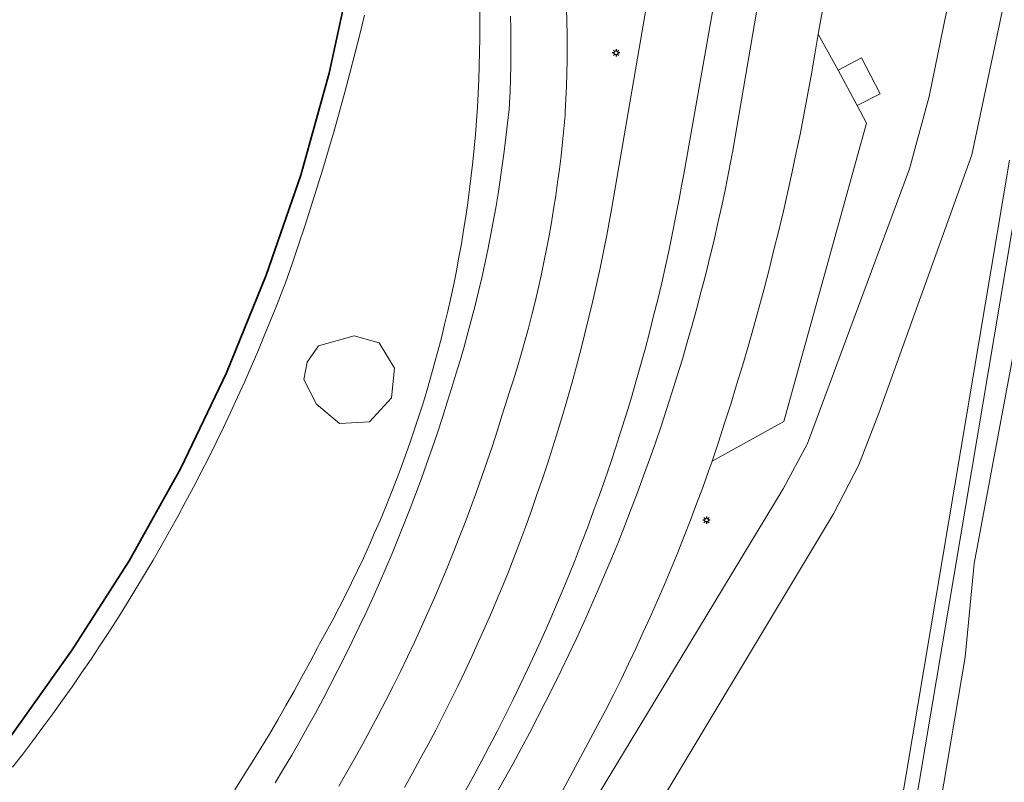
# Model space of a CAD drawing. Header units: metres. Extents: x 152610 to 160096, y 456114 to 462495.
# Tile 338 of 656: x 157749 to 157801, y 459833 to 459873. Entities that reach past the tile are written whole.
import ezdxf

# ---------------------------------------------------------------- set-up
doc = ezdxf.new("R2010")
doc.units = ezdxf.units.M
doc.header["$LTSCALE"] = 0.5
doc.layers.get('0').update_dxf_attribs({"linetype": 'CONTINUOUS'})
for name, color, linetype, lineweight in [('B-PV-GK-BESCHOEIING-G', 251, 'GK-BESCHOEIING-SO', 18), ('B-PV-GR-BEPLANTING_CULTUUR_HEESTERS-GV', 251, 'CONTINUOUS', 18), ('B-PV-IE-MEUBILAIR-S', 251, 'CONTINUOUS', 25), ('B-PV-OG-BEBOUWING-GV', 6, 'CONTINUOUS', 35), ('B-PV-OG-TERREIN_BEGROEID-GV', 251, 'CONTINUOUS', 18), ('B-PV-OG-WATER_SLOOT-GV', 251, 'CONTINUOUS', 18), ('B-PV-VH-GESLOTENVERHARDING_ASFALT-GV', 251, 'CONTINUOUS', 18), ('B-PV-VH-OPENVERHARDING_BETONSTRAATSTEEN-GV', 251, 'CONTINUOUS', 18), ('B-PV-VH-OPENVERHARDING_TEGEL-GV', 251, 'CONTINUOUS', 18)]:
    doc.layers.add(name, color=color, linetype=linetype, lineweight=lineweight)
doc.linetypes.add('GK-BESCHOEIING-SO', pattern='A,18,-3,[1,NLCS.SHX,S=0.6,R=0,X=0,Y=0],-3', length=24)

# ---------------------------------------------------------------- blocks, each defined once
blk = doc.blocks.new('SIE-MEUBILAIR_PAAL_LICHTMAST-SO')
for points in [[(-0.62, 0), (-1, 0)], [(-0.71, 0.71), (-0.44, 0.44)], [(0, 1), (0, 0.62)], [(0.44, 0.44), (0.71, 0.71)], [(1, 0), (0.62, 0)], [(-0.71, -0.71), (-0.44, -0.44)], [(0, -0.62), (0, -1)], [(0.44, -0.44), (0.71, -0.71)]]:
    blk.add_lwpolyline(points)
blk.add_circle((0, 0), 0.5)

msp = doc.modelspace()

# ---------------------------------------------------------------- linework, layer by layer
at = {"layer": 'B-PV-GK-BESCHOEIING-G', "flags": 128}
msp.add_lwpolyline([(157621.543, 459766.067), (157631.048, 459764.67), (157642.392, 459762.921), (157651.111, 459761.466), (157658.881, 459760.528), (157670.486, 459759.043), (157671.519, 459758.901), (157672.555, 459758.776), (157673.593, 459758.666), (157674.632, 459758.573), (157675.673, 459758.495), (157676.714, 459758.433), (157677.757, 459758.387), (157678.8, 459758.357), (157679.843, 459758.343), (157680.886, 459758.346), (157681.93, 459758.364), (157682.972, 459758.398), (157684.015, 459758.448), (157685.056, 459758.514), (157686.096, 459758.596), (157686.593, 459758.641), (157691.469, 459758.993), (157692.877, 459759.131), (157694.284, 459759.284), (157695.689, 459759.454), (157697.091, 459759.64), (157698.492, 459759.841), (157699.891, 459760.058), (157701.286, 459760.291), (157702.679, 459760.54), (157704.07, 459760.805), (157705.457, 459761.085), (157706.84, 459761.381), (157708.221, 459761.692), (157709.598, 459762.019), (157710.971, 459762.362), (157712.34, 459762.72), (157713.705, 459763.094), (157715.065, 459763.483), (157716.421, 459763.887), (157717.773, 459764.307), (157719.119, 459764.741), (157720.461, 459765.192), (157721.797, 459765.657), (157723.128, 459766.137), (157724.454, 459766.632), (157725.774, 459767.143), (157727.088, 459767.668), (157728.396, 459768.208), (157729.698, 459768.763), (157730.993, 459769.332), (157732.282, 459769.916), (157733.504, 459770.486), (157734.605, 459771.021), (157735.7, 459771.57), (157736.787, 459772.134), (157737.867, 459772.711), (157738.939, 459773.303), (157740.003, 459773.908), (157741.06, 459774.528), (157742.108, 459775.161), (157743.147, 459775.808), (157744.179, 459776.468), (157745.201, 459777.142), (157746.215, 459777.829), (157746.665, 459778.14), (157751.466, 459781.377), (157754.544, 459783.551), (157759.862, 459787.893), (157767.004, 459793.665), (157769.663, 459795.836), (157771.592, 459797.477), (157772.996, 459799.061), (157773.88, 459800.012), (157774.034, 459800.485), (157774.439, 459802.482), (157774.677, 459804.995), (157775.837, 459806.35), (157777.24, 459806.647), (157777.583, 459806.728), (157777.923, 459806.824), (157778.259, 459806.935), (157778.589, 459807.061), (157778.912, 459807.202), (157779.229, 459807.358), (157779.539, 459807.528), (157779.841, 459807.712), (157780.134, 459807.909), (157780.418, 459808.119), (157780.692, 459808.342), (157780.955, 459808.577), (157781.208, 459808.824), (157781.314, 459808.934), (157784.487, 459812.368), (157787.194, 459815.116), (157791.103, 459818.503), (157792.459, 459819.51), (157792.799, 459819.78), (157793.128, 459820.063), (157793.447, 459820.358), (157793.755, 459820.664), (157794.051, 459820.982), (157794.335, 459821.31), (157794.607, 459821.648), (157794.867, 459821.996), (157795.113, 459822.354), (157795.346, 459822.72), (157795.565, 459823.095), (157795.771, 459823.477), (157795.962, 459823.867), (157796.139, 459824.263), (157796.301, 459824.666), (157796.448, 459825.075), (157796.558, 459825.416), (157797.833, 459830.252), (157799.338, 459839.181), (157799.825, 459844.168), (157802.799, 459860.033), (157803.904, 459866.493), (157803.979, 459866.989), (157804.069, 459867.481), (157804.175, 459867.97), (157804.297, 459868.456), (157804.434, 459868.938), (157804.586, 459869.415), (157804.754, 459869.886), (157804.937, 459870.353), (157805.134, 459870.813), (157805.346, 459871.266), (157805.572, 459871.713), (157805.813, 459872.152), (157806.068, 459872.583), (157806.336, 459873.006), (157806.617, 459873.42), (157806.912, 459873.825), (157807.219, 459874.22), (157807.539, 459874.606), (157807.871, 459874.981), (157808.215, 459875.345), (157808.57, 459875.697), (157808.936, 459876.039), (157809.313, 459876.368), (157809.701, 459876.686), (157810.098, 459876.99), (157810.505, 459877.282), (157810.921, 459877.561), (157811.345, 459877.826), (157811.528, 459877.935), (157812.002, 459878.151), (157812.482, 459878.352), (157812.968, 459878.539), (157813.459, 459878.711), (157813.956, 459878.868), (157814.457, 459879.009), (157814.963, 459879.135), (157815.472, 459879.245), (157815.984, 459879.339), (157816.499, 459879.418), (157817.015, 459879.481), (157817.534, 459879.528), (157818.02, 459879.558), (157818.905, 459879.593), (157819.791, 459879.612), (157820.676, 459879.615), (157821.562, 459879.603), (157822.447, 459879.574), (157823.332, 459879.529), (157824.216, 459879.468), (157825.098, 459879.392), (157825.979, 459879.299), (157826.858, 459879.191), (157827.735, 459879.066), (157828.61, 459878.926), (157829.482, 459878.77), (157829.829, 459878.703), (157847.691, 459875.272), (157865.972, 459871.844), (157882.201, 459869.24), (157907.939, 459864.663), (157948.65, 459857.262), (157954.27, 459856.255), (157958.365, 459855.867), (157961.463, 459855.418), (157965.353, 459854.346), (157975.192, 459850.435), (157981.133, 459848.696), (157981.85, 459848.478), (157982.571, 459848.275), (157983.296, 459848.088), (157984.025, 459847.916), (157984.758, 459847.76), (157985.493, 459847.62), (157986.232, 459847.495), (157986.973, 459847.386), (157987.716, 459847.293), (157988.461, 459847.216), (157989.208, 459847.155), (157989.956, 459847.109), (157990.704, 459847.08), (157991.453, 459847.067), (157992.202, 459847.07), (157992.951, 459847.088), (157993.699, 459847.123), (157994.416, 459847.171), (157998.714, 459847.624), (158000, 459847.633), (158009.32, 459846.378), (158022.876, 459843.827), (158034.469, 459841.861), (158044.977, 459839.819), (158047.253, 459839.446), (158053.831, 459839.622), (158055.86, 459839.703), (158056.805, 459839.603), (158057.541, 459839.502), (158058.277, 459839.296), (158059.083, 459838.951), (158060.206, 459838.327), (158060.828, 459837.754), (158066.888, 459832.17), (158069.422, 459829.419), (158073.654, 459823.494), (158074.393, 459822.728), (158079.172, 459818.975), (158081.949, 459816.68), (158083.317, 459816.023), (158088.641, 459814.932), (158095.297, 459813.674), (158095.505, 459813.573), (158095.706, 459813.458), (158095.899, 459813.33), (158096.082, 459813.188), (158096.255, 459813.034), (158096.418, 459812.869), (158096.568, 459812.693), (158096.706, 459812.507), (158096.83, 459812.312), (158096.941, 459812.108), (158097.038, 459811.898), (158097.12, 459811.681), (158097.186, 459811.459), (158097.237, 459811.234), (158097.273, 459811.005), (158097.293, 459810.774), (158097.296, 459810.542), (158097.284, 459810.311), (158097.255, 459810.081), (158097.211, 459809.854), (158097.207, 459809.835)], dxfattribs=at)
at = {"layer": 'B-PV-GR-BEPLANTING_CULTUUR_HEESTERS-GV', "flags": 128}
msp.add_lwpolyline([(157768.102, 459855.923), (157766.758, 459856.303), (157764.862, 459855.776), (157764.263, 459854.891), (157764.086, 459853.977), (157764.755, 459852.663), (157765.98, 459851.629), (157767.583, 459851.713), (157768.753, 459853.005), (157768.92, 459854.575)], close=True, dxfattribs=at)
at = {"layer": 'B-PV-OG-BEBOUWING-GV', "flags": 128}
msp.add_lwpolyline([(157718.907, 459809.236), (157723.746, 459812.144), (157727.761, 459814.889), (157728.399, 459815.325), (157732.82, 459818.818), (157737.072, 459822.514), (157737.566, 459822.99), (157741.138, 459826.431), (157744.925, 459830.607), (157748.464, 459834.97), (157751.738, 459839.563), (157754.765, 459844.314), (157757.529, 459849.242), (157759.961, 459854.321), (157762.071, 459859.539), (157763.921, 459864.871), (157765.436, 459870.293), (157766.625, 459875.815)], dxfattribs=at)
at = {"layer": 'B-PV-OG-TERREIN_BEGROEID-GV', "flags": 128}
for points in [[(157776.506, 459826.443), (157789.634, 459848.152), (157790.943, 459850.558), (157796.385, 459865.202), (157797.427, 459869.062), (157800.034, 459881.822)], [(157802.52, 459879.307), (157799.698, 459865.954), (157794.748, 459852.175), (157793.667, 459849.434), (157792.318, 459846.815), (157781.245, 459828.381)], [(157769.444, 459832.227), (157769.872, 459832.988), (157770.292, 459833.753), (157770.705, 459834.522), (157771.112, 459835.294), (157771.511, 459836.07), (157771.903, 459836.85), (157772.288, 459837.633), (157772.666, 459838.42), (157773.037, 459839.21), (157773.4, 459840.004), (157773.756, 459840.801), (157774.105, 459841.601), (157774.446, 459842.404), (157774.616, 459842.812), (157774.951, 459843.643), (157775.278, 459844.477), (157775.598, 459845.314), (157775.911, 459846.153), (157776.216, 459846.996), (157776.513, 459847.841), (157776.803, 459848.688), (157777.085, 459849.538), (157777.36, 459850.391), (157777.627, 459851.246), (157777.887, 459852.104), (157778.139, 459852.964), (157778.383, 459853.826), (157778.619, 459854.69), (157778.848, 459855.556), (157779.069, 459856.424), (157779.282, 459857.294), (157779.487, 459858.166), (157779.685, 459859.04), (157779.874, 459859.916), (157780.056, 459860.793), (157780.231, 459861.672), (157780.397, 459862.552), (157780.464, 459862.921), (157783.173, 459878.667)], [(157792.591, 459878.344), (157791.513, 459872.373), (157792.567, 459870.453), (157793.82, 459871.123), (157794.808, 459869.206), (157793.591, 459868.583), (157794.087, 459867.636), (157789.676, 459851.731), (157785.85, 459849.62), (157785.663, 459849.089), (157785.348, 459848.218), (157785.026, 459847.349), (157784.697, 459846.483), (157784.36, 459845.62), (157784.015, 459844.76), (157783.663, 459843.903), (157783.304, 459843.049), (157782.938, 459842.198), (157782.564, 459841.35), (157782.183, 459840.506), (157781.794, 459839.665), (157781.398, 459838.827), (157780.995, 459837.993), (157780.585, 459837.162), (157780.168, 459836.335), (157776.955, 459830.328)], [(157767.319, 459873.399), (157767.069, 459872.367), (157766.81, 459871.335), (157766.543, 459870.307), (157766.269, 459869.28), (157765.987, 459868.255), (157765.698, 459867.232), (157765.4, 459866.212), (157765.095, 459865.193), (157764.782, 459864.177), (157764.462, 459863.164), (157764.134, 459862.153), (157763.799, 459861.144), (157763.456, 459860.138), (157763.105, 459859.135), (157762.966, 459858.771), (157762.643, 459857.942), (157762.313, 459857.116), (157761.975, 459856.293), (157761.63, 459855.472), (157761.278, 459854.655), (157760.918, 459853.841), (157760.552, 459853.031), (157760.177, 459852.224), (157759.796, 459851.42), (157759.407, 459850.619), (157759.011, 459849.823), (157758.608, 459849.029), (157758.198, 459848.24), (157757.781, 459847.454), (157757.356, 459846.672), (157756.925, 459845.894), (157756.487, 459845.119), (157756.041, 459844.349), (157755.589, 459843.582), (157755.13, 459842.82), (157754.665, 459842.062), (157754.192, 459841.308), (157753.712, 459840.559), (157753.226, 459839.813), (157752.734, 459839.073), (157752.234, 459838.336), (157751.728, 459837.604), (157751.216, 459836.877), (157750.696, 459836.155), (157750.171, 459835.437), (157749.639, 459834.723), (157749.1, 459834.015), (157748.556, 459833.312)], [(157760.398, 459832.106), (157760.87, 459832.843), (157761.335, 459833.585), (157761.794, 459834.331), (157762.246, 459835.081), (157762.691, 459835.835), (157763.129, 459836.593), (157763.56, 459837.356), (157763.984, 459838.122), (157764.402, 459838.892), (157764.812, 459839.665), (157764.926, 459839.884), (157765.28, 459840.526), (157765.628, 459841.172), (157765.968, 459841.822), (157766.301, 459842.475), (157766.627, 459843.132), (157766.945, 459843.793), (157767.257, 459844.457), (157767.561, 459845.124), (157767.858, 459845.794), (157768.148, 459846.468), (157768.43, 459847.145), (157768.705, 459847.825), (157768.972, 459848.508), (157769.232, 459849.194), (157769.485, 459849.882), (157769.73, 459850.573), (157769.967, 459851.267), (157770.197, 459851.964), (157770.419, 459852.663), (157770.633, 459853.364), (157770.84, 459854.068), (157771.04, 459854.773), (157771.231, 459855.481), (157771.415, 459856.191), (157771.591, 459856.903), (157771.759, 459857.617), (157771.919, 459858.333), (157772.072, 459859.05), (157772.217, 459859.769), (157772.354, 459860.489), (157772.483, 459861.211), (157772.604, 459861.935), (157772.717, 459862.659), (157772.823, 459863.385), (157772.92, 459864.112), (157773.01, 459864.84), (157773.091, 459865.569), (157773.165, 459866.298), (157773.23, 459867.029), (157773.288, 459867.76), (157773.338, 459868.492), (157773.379, 459869.224), (157773.413, 459869.956), (157773.439, 459870.689), (157773.457, 459871.422), (157773.466, 459872.156), (157773.468, 459872.889), (157773.462, 459873.622)], [(157778.082, 459873.742), (157778.103, 459873.054), (157778.116, 459872.366), (157778.121, 459871.678), (157778.117, 459870.989), (157778.106, 459870.301), (157778.087, 459869.613), (157778.059, 459868.925), (157778.024, 459868.238), (157778.009, 459868.048), (157777.946, 459867.331), (157777.875, 459866.615), (157777.797, 459865.9), (157777.71, 459865.186), (157777.616, 459864.473), (157777.513, 459863.761), (157777.403, 459863.05), (157777.285, 459862.34), (157777.159, 459861.632), (157777.025, 459860.925), (157776.883, 459860.22), (157776.733, 459859.516), (157776.576, 459858.814), (157776.41, 459858.114), (157776.237, 459857.415), (157776.056, 459856.719), (157775.868, 459856.025), (157775.672, 459855.332), (157775.468, 459854.643), (157775.256, 459853.955), (157775.037, 459853.27), (157774.81, 459852.587), (157774.66, 459852.097), (157774.401, 459851.269), (157774.134, 459850.444), (157773.859, 459849.622), (157773.577, 459848.802), (157773.287, 459847.984), (157772.99, 459847.17), (157772.685, 459846.358), (157772.372, 459845.549), (157772.053, 459844.743), (157771.726, 459843.94), (157771.391, 459843.14), (157771.049, 459842.343), (157770.7, 459841.549), (157770.343, 459840.759), (157769.979, 459839.972), (157769.608, 459839.188), (157769.23, 459838.408), (157768.844, 459837.631), (157768.452, 459836.858), (157768.052, 459836.088), (157767.645, 459835.322), (157767.231, 459834.56), (157766.81, 459833.802), (157766.382, 459833.048), (157765.948, 459832.298)], [(157801.707, 459865.658), (157795.226, 459827.113)], [(157795.226, 459827.113), (157801.707, 459865.658)], [(157795.968, 459827.006), (157802.448, 459865.539)], [(157802.448, 459865.539), (157795.968, 459827.006)], [(157797.833, 459830.252), (157799.338, 459839.181), (157799.825, 459844.168), (157802.799, 459860.033)]]:
    msp.add_lwpolyline(points, dxfattribs=at)
msp.add_lwpolyline([(157766.758, 459856.303), (157768.102, 459855.923), (157768.92, 459854.575), (157768.753, 459853.005), (157767.583, 459851.713), (157765.98, 459851.629), (157764.755, 459852.663), (157764.086, 459853.977), (157764.263, 459854.891), (157764.862, 459855.776)], close=True, dxfattribs=at)
at = {"layer": 'B-PV-OG-WATER_SLOOT-GV', "flags": 128}
msp.add_lwpolyline([(157802.799, 459860.033), (157799.825, 459844.168), (157799.338, 459839.181), (157797.833, 459830.252)], dxfattribs=at)
at = {"layer": 'B-PV-VH-GESLOTENVERHARDING_ASFALT-GV', "flags": 128}
for points in [[(157772.682, 459832.039), (157773.123, 459832.836), (157773.557, 459833.637), (157773.984, 459834.442), (157774.403, 459835.25), (157774.816, 459836.062), (157775.221, 459836.877), (157775.62, 459837.696), (157776.011, 459838.519), (157776.394, 459839.345), (157776.771, 459840.174), (157777.14, 459841.006), (157777.502, 459841.842), (157777.857, 459842.681), (157778.204, 459843.523), (157778.544, 459844.368), (157778.876, 459845.216), (157779.201, 459846.067), (157779.518, 459846.92), (157779.828, 459847.777), (157780.13, 459848.636), (157780.425, 459849.497), (157780.712, 459850.362), (157780.992, 459851.228), (157781.264, 459852.098), (157781.528, 459852.969), (157781.785, 459853.843), (157782.034, 459854.719), (157782.275, 459855.597), (157782.509, 459856.477), (157782.735, 459857.36), (157782.953, 459858.244), (157783.163, 459859.13), (157783.366, 459860.018), (157783.56, 459860.908), (157783.747, 459861.799), (157783.926, 459862.692), (157784.097, 459863.587), (157784.261, 459864.482), (157784.338, 459864.923), (157787.892, 459885.057)], [(157790.124, 459884.689), (157786.942, 459866.074), (157786.927, 459865.995), (157786.748, 459865.074), (157786.561, 459864.155), (157786.366, 459863.237), (157786.164, 459862.321), (157785.953, 459861.407), (157785.735, 459860.495), (157785.509, 459859.584), (157785.276, 459858.676), (157785.034, 459857.77), (157784.785, 459856.865), (157784.528, 459855.963), (157784.264, 459855.063), (157783.992, 459854.166), (157783.712, 459853.271), (157783.424, 459852.378), (157783.129, 459851.487), (157782.827, 459850.6), (157782.516, 459849.714), (157782.199, 459848.832), (157781.874, 459847.952), (157781.541, 459847.075), (157781.201, 459846.201), (157780.853, 459845.33), (157780.498, 459844.462), (157780.135, 459843.596), (157779.766, 459842.734), (157779.388, 459841.876), (157779.004, 459841.02), (157778.612, 459840.168), (157778.213, 459839.319), (157777.807, 459838.473), (157777.393, 459837.631), (157776.973, 459836.793), (157776.545, 459835.958), (157776.11, 459835.127), (157775.668, 459834.3), (157775.219, 459833.476), (157774.763, 459832.657), (157774.301, 459831.841)], [(157783.173, 459878.667), (157780.464, 459862.921), (157780.397, 459862.552), (157780.231, 459861.672), (157780.056, 459860.793), (157779.874, 459859.916), (157779.685, 459859.04), (157779.487, 459858.166), (157779.282, 459857.294), (157779.069, 459856.424), (157778.848, 459855.556), (157778.619, 459854.69), (157778.383, 459853.826), (157778.139, 459852.964), (157777.887, 459852.104), (157777.627, 459851.246), (157777.36, 459850.391), (157777.085, 459849.538), (157776.803, 459848.688), (157776.513, 459847.841), (157776.216, 459846.996), (157775.911, 459846.153), (157775.598, 459845.314), (157775.278, 459844.477), (157774.951, 459843.643), (157774.616, 459842.812), (157774.446, 459842.404), (157774.105, 459841.601), (157773.756, 459840.801), (157773.4, 459840.004), (157773.037, 459839.21), (157772.666, 459838.42), (157772.288, 459837.633), (157771.903, 459836.85), (157771.511, 459836.07), (157771.112, 459835.294), (157770.705, 459834.522), (157770.292, 459833.753), (157769.872, 459832.988), (157769.444, 459832.227)], [(157776.955, 459830.328), (157780.168, 459836.335), (157780.585, 459837.162), (157780.995, 459837.993), (157781.398, 459838.827), (157781.794, 459839.665), (157782.183, 459840.506), (157782.564, 459841.35), (157782.938, 459842.198), (157783.304, 459843.049), (157783.663, 459843.903), (157784.015, 459844.76), (157784.36, 459845.62), (157784.697, 459846.483), (157785.026, 459847.349), (157785.348, 459848.218), (157785.663, 459849.089), (157785.85, 459849.62), (157786.188, 459850.632), (157786.519, 459851.646), (157786.842, 459852.663), (157787.158, 459853.683), (157787.466, 459854.704), (157787.766, 459855.728), (157788.058, 459856.754), (157788.343, 459857.782), (157788.62, 459858.813), (157788.889, 459859.845), (157789.151, 459860.88), (157789.405, 459861.916), (157789.651, 459862.954), (157789.889, 459863.994), (157790.119, 459865.036), (157790.342, 459866.079), (157790.557, 459867.124), (157790.764, 459868.171), (157790.963, 459869.22), (157791.154, 459870.269), (157791.337, 459871.32), (157791.513, 459872.373), (157792.591, 459878.344)], [(157775.093, 459873.335), (157775.112, 459872.67), (157775.122, 459872.005), (157775.124, 459871.34), (157775.118, 459870.675), (157775.104, 459870.01), (157775.082, 459869.345), (157775.052, 459868.681), (157775.024, 459868.388), (157774.946, 459867.632), (157774.86, 459866.878), (157774.766, 459866.124), (157774.664, 459865.372), (157774.554, 459864.62), (157774.437, 459863.87), (157774.311, 459863.121), (157774.178, 459862.374), (157774.036, 459861.628), (157773.887, 459860.883), (157773.73, 459860.14), (157773.566, 459859.399), (157773.393, 459858.66), (157773.213, 459857.922), (157773.024, 459857.186), (157772.828, 459856.453), (157772.625, 459855.721), (157772.414, 459854.992), (157772.195, 459854.265), (157771.968, 459853.54), (157771.729, 459852.764), (157771.469, 459851.946), (157771.201, 459851.131), (157770.925, 459850.318), (157770.642, 459849.508), (157770.352, 459848.701), (157770.054, 459847.896), (157769.748, 459847.094), (157769.435, 459846.295), (157769.115, 459845.499), (157768.787, 459844.705), (157768.452, 459843.916), (157768.109, 459843.129), (157767.759, 459842.345), (157767.402, 459841.565), (157767.038, 459840.788), (157766.666, 459840.014), (157766.287, 459839.244), (157765.901, 459838.478), (157765.508, 459837.715), (157765.108, 459836.956), (157764.7, 459836.2), (157764.286, 459835.449), (157763.865, 459834.701), (157763.437, 459833.957), (157763.001, 459833.218), (157762.559, 459832.482)], [(157765.948, 459832.298), (157766.382, 459833.048), (157766.81, 459833.802), (157767.231, 459834.56), (157767.645, 459835.322), (157768.052, 459836.088), (157768.452, 459836.858), (157768.844, 459837.631), (157769.23, 459838.408), (157769.608, 459839.188), (157769.979, 459839.972), (157770.343, 459840.759), (157770.7, 459841.549), (157771.049, 459842.343), (157771.391, 459843.14), (157771.726, 459843.94), (157772.053, 459844.743), (157772.372, 459845.549), (157772.685, 459846.358), (157772.99, 459847.17), (157773.287, 459847.984), (157773.577, 459848.802), (157773.859, 459849.622), (157774.134, 459850.444), (157774.401, 459851.269), (157774.66, 459852.097), (157774.81, 459852.587), (157775.037, 459853.27), (157775.256, 459853.955), (157775.468, 459854.643), (157775.672, 459855.332), (157775.868, 459856.025), (157776.056, 459856.719), (157776.237, 459857.415), (157776.41, 459858.114), (157776.576, 459858.814), (157776.733, 459859.516), (157776.883, 459860.22), (157777.025, 459860.925), (157777.159, 459861.632), (157777.285, 459862.34), (157777.403, 459863.05), (157777.513, 459863.761), (157777.616, 459864.473), (157777.71, 459865.186), (157777.797, 459865.9), (157777.875, 459866.615), (157777.946, 459867.331), (157778.009, 459868.048), (157778.024, 459868.238), (157778.059, 459868.925), (157778.087, 459869.613), (157778.106, 459870.301), (157778.117, 459870.989), (157778.121, 459871.678), (157778.116, 459872.366), (157778.103, 459873.054), (157778.082, 459873.742)]]:
    msp.add_lwpolyline(points, dxfattribs=at)
at = {"layer": 'B-PV-VH-OPENVERHARDING_BETONSTRAATSTEEN-GV', "flags": 128}
for points in [[(157787.892, 459885.057), (157784.338, 459864.923), (157784.261, 459864.482), (157784.097, 459863.587), (157783.926, 459862.692), (157783.747, 459861.799), (157783.56, 459860.908), (157783.366, 459860.018), (157783.163, 459859.13), (157782.953, 459858.244), (157782.735, 459857.36), (157782.509, 459856.477), (157782.275, 459855.597), (157782.034, 459854.719), (157781.785, 459853.843), (157781.528, 459852.969), (157781.264, 459852.098), (157780.992, 459851.228), (157780.712, 459850.362), (157780.425, 459849.497), (157780.13, 459848.636), (157779.828, 459847.777), (157779.518, 459846.92), (157779.201, 459846.067), (157778.876, 459845.216), (157778.544, 459844.368), (157778.204, 459843.523), (157777.857, 459842.681), (157777.502, 459841.842), (157777.14, 459841.006), (157776.771, 459840.174), (157776.394, 459839.345), (157776.011, 459838.519), (157775.62, 459837.696), (157775.221, 459836.877), (157774.816, 459836.062), (157774.403, 459835.25), (157773.984, 459834.442), (157773.557, 459833.637), (157773.123, 459832.836), (157772.682, 459832.039)], [(157774.301, 459831.841), (157774.763, 459832.657), (157775.219, 459833.476), (157775.668, 459834.3), (157776.11, 459835.127), (157776.545, 459835.958), (157776.973, 459836.793), (157777.393, 459837.631), (157777.807, 459838.473), (157778.213, 459839.319), (157778.612, 459840.168), (157779.004, 459841.02), (157779.388, 459841.876), (157779.766, 459842.734), (157780.135, 459843.596), (157780.498, 459844.462), (157780.853, 459845.33), (157781.201, 459846.201), (157781.541, 459847.075), (157781.874, 459847.952), (157782.199, 459848.832), (157782.516, 459849.714), (157782.827, 459850.6), (157783.129, 459851.487), (157783.424, 459852.378), (157783.712, 459853.271), (157783.992, 459854.166), (157784.264, 459855.063), (157784.528, 459855.963), (157784.785, 459856.865), (157785.034, 459857.77), (157785.276, 459858.676), (157785.509, 459859.584), (157785.735, 459860.495), (157785.953, 459861.407), (157786.164, 459862.321), (157786.366, 459863.237), (157786.561, 459864.155), (157786.748, 459865.074), (157786.927, 459865.995), (157786.942, 459866.074), (157790.124, 459884.689)], [(157800.034, 459881.822), (157797.427, 459869.062), (157796.385, 459865.202), (157790.943, 459850.558), (157789.634, 459848.152), (157776.506, 459826.443)], [(157781.245, 459828.381), (157792.318, 459846.815), (157793.667, 459849.434), (157794.748, 459852.175), (157799.698, 459865.954), (157802.52, 459879.307)]]:
    msp.add_lwpolyline(points, dxfattribs=at)
for points in [[(157792.567, 459870.453), (157791.513, 459872.373), (157791.337, 459871.32), (157791.154, 459870.269), (157790.963, 459869.22), (157790.764, 459868.171), (157790.557, 459867.124), (157790.342, 459866.079), (157790.119, 459865.036), (157789.889, 459863.994), (157789.651, 459862.954), (157789.405, 459861.916), (157789.151, 459860.88), (157788.889, 459859.845), (157788.62, 459858.813), (157788.343, 459857.782), (157788.058, 459856.754), (157787.766, 459855.728), (157787.466, 459854.704), (157787.158, 459853.683), (157786.842, 459852.663), (157786.519, 459851.646), (157786.188, 459850.632), (157785.85, 459849.62), (157789.676, 459851.731), (157794.087, 459867.636), (157793.591, 459868.583)], [(157794.808, 459869.206), (157793.82, 459871.123), (157792.567, 459870.453), (157793.591, 459868.583)]]:
    msp.add_lwpolyline(points, close=True, dxfattribs=at)
at = {"layer": 'B-PV-VH-OPENVERHARDING_TEGEL-GV', "flags": 128}
for points in [[(157773.462, 459873.622), (157773.468, 459872.889), (157773.466, 459872.156), (157773.457, 459871.422), (157773.439, 459870.689), (157773.413, 459869.956), (157773.379, 459869.224), (157773.338, 459868.492), (157773.288, 459867.76), (157773.23, 459867.029), (157773.165, 459866.298), (157773.091, 459865.569), (157773.01, 459864.84), (157772.92, 459864.112), (157772.823, 459863.385), (157772.717, 459862.659), (157772.604, 459861.935), (157772.483, 459861.211), (157772.354, 459860.489), (157772.217, 459859.769), (157772.072, 459859.05), (157771.919, 459858.333), (157771.759, 459857.617), (157771.591, 459856.903), (157771.415, 459856.191), (157771.231, 459855.481), (157771.04, 459854.773), (157770.84, 459854.068), (157770.633, 459853.364), (157770.419, 459852.663), (157770.197, 459851.964), (157769.967, 459851.267), (157769.73, 459850.573), (157769.485, 459849.882), (157769.232, 459849.194), (157768.972, 459848.508), (157768.705, 459847.825), (157768.43, 459847.145), (157768.148, 459846.468), (157767.858, 459845.794), (157767.561, 459845.124), (157767.257, 459844.457), (157766.945, 459843.793), (157766.627, 459843.132), (157766.301, 459842.475), (157765.968, 459841.822), (157765.628, 459841.172), (157765.28, 459840.526), (157764.926, 459839.884), (157764.812, 459839.665), (157764.402, 459838.892), (157763.984, 459838.122), (157763.56, 459837.356), (157763.129, 459836.593), (157762.691, 459835.835), (157762.246, 459835.081), (157761.794, 459834.331), (157761.335, 459833.585), (157760.87, 459832.843), (157760.398, 459832.106)], [(157762.559, 459832.482), (157763.001, 459833.218), (157763.437, 459833.957), (157763.865, 459834.701), (157764.286, 459835.449), (157764.7, 459836.2), (157765.108, 459836.956), (157765.508, 459837.715), (157765.901, 459838.478), (157766.287, 459839.244), (157766.666, 459840.014), (157767.038, 459840.788), (157767.402, 459841.565), (157767.759, 459842.345), (157768.109, 459843.129), (157768.452, 459843.916), (157768.787, 459844.705), (157769.115, 459845.499), (157769.435, 459846.295), (157769.748, 459847.094), (157770.054, 459847.896), (157770.352, 459848.701), (157770.642, 459849.508), (157770.925, 459850.318), (157771.201, 459851.131), (157771.469, 459851.946), (157771.729, 459852.764), (157771.968, 459853.54), (157772.195, 459854.265), (157772.414, 459854.992), (157772.625, 459855.721), (157772.828, 459856.453), (157773.024, 459857.186), (157773.213, 459857.922), (157773.393, 459858.66), (157773.566, 459859.399), (157773.73, 459860.14), (157773.887, 459860.883), (157774.036, 459861.628), (157774.178, 459862.374), (157774.311, 459863.121), (157774.437, 459863.87), (157774.554, 459864.62), (157774.664, 459865.372), (157774.766, 459866.124), (157774.86, 459866.878), (157774.946, 459867.632), (157775.024, 459868.388), (157775.052, 459868.681), (157775.082, 459869.345), (157775.104, 459870.01), (157775.118, 459870.675), (157775.124, 459871.34), (157775.122, 459872.005), (157775.112, 459872.67), (157775.093, 459873.335)]]:
    msp.add_lwpolyline(points, dxfattribs=at)

# ---------------------------------------------------------------- block references
at = {"layer": 'B-PV-IE-MEUBILAIR-S', "xscale": 0.2, "yscale": 0.2, "zscale": 0.2}
for p in [(157780.73, 459871.386), (157785.552, 459846.481)]:
    msp.add_blockref('SIE-MEUBILAIR_PAAL_LICHTMAST-SO', p, dxfattribs=at)

doc.saveas('drawing.dxf')
